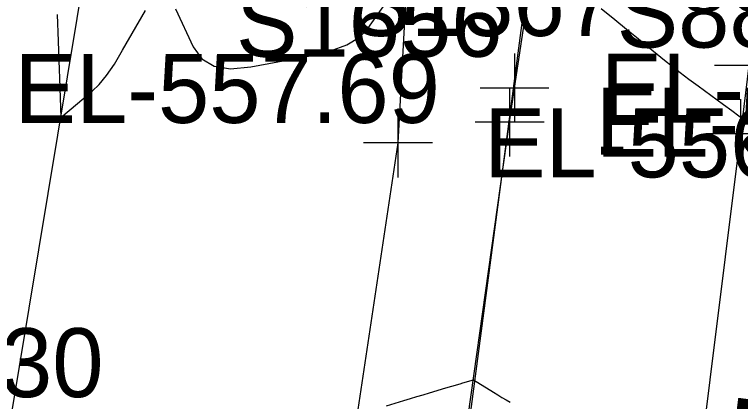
# Model space of a CAD drawing. Extents: x 1724534 to 1727318, y 657156 to 660047.
# Drawn here: x 1725410.65 to 1725452.77, y 658882.63 to 658905.09 of the extents above; entities that cross this region are included whole.
import ezdxf

# ---------------------------------------------------------------- set-up
doc = ezdxf.new("R2010")
doc.units = 0
for name, color, linetype in [('SURVEY - CENTERLINE - Preliminary Text', 7, 'Continuous'), ('SURVEY - CONTOURS - Intermediate with optional Text', 7, 'Continuous'), ('SURVEY - DRAINAGE - Area Shapes', 7, 'Continuous'), ('SURVEY - DTM - Breaklines', 7, 'Continuous'), ('SURVEY - DTM - Breaklines - Points - Numbers', 7, 'Continuous'), ('SURVEY - NON-TRANSPORTATION - Features - Points - Elevations', 7, 'Continuous'), ('SURVEY - TRAFFIC CONTROL - Pavement Marking - Points - Locators', 7, 'Continuous'), ('SURVEY - TRAFFIC CONTROL - Pavement Marking - Points - Numbers', 7, 'Continuous'), ('SURVEY - TRAFFIC CONTROL - Pavement Marking with Text', 7, 'Continuous'), ('SURVEY - TRANSPORTATION - Features', 7, 'Continuous'), ('SURVEY - TRANSPORTATION - Features - Points - Elevations', 7, 'Continuous'), ('SURVEY - TRANSPORTATION - Features - Points - Locators', 7, 'Continuous'), ('SURVEY - TRANSPORTATION - Features - Points - Numbers', 7, 'Continuous'), ('SURVEY - TRANSPORTATION - Roads', 7, 'Continuous'), ('SURVEY - TRANSPORTATION - Roads - Points - Elevations', 7, 'Continuous'), ('SURVEY - TRANSPORTATION - Roads - Points - Locators', 7, 'Continuous'), ('SURVEY - TRANSPORTATION - Roads - Points - Numbers', 7, 'Continuous')]:
    doc.layers.add(name, color=color, linetype=linetype)

msp = doc.modelspace()

# ---------------------------------------------------------------- linework, layer by layer
at = {"layer": 'SURVEY - CONTOURS - Intermediate with optional Text'}
for points in [[(1725419.994, 658905.409), (1725421.012, 658903.205), (1725421.508, 658902.513), (1725422.23, 658902.088), (1725423.181, 658901.931), (1725424.358, 658902.042), (1725427.802, 658902.696), (1725428.98, 658902.978), (1725429.931, 658903.335), (1725430.656, 658903.767), (1725431.154, 658904.273), (1725432.181, 658905.722)], [(1725413.121, 658905.093), (1725413.174, 658903.543), (1725413.194, 658902.973), (1725413.213, 658902.426), (1725413.231, 658901.903), (1725413.248, 658901.402), (1725413.326, 658899.12), (1725415.15, 658900.63), (1725415.553, 658901.022), (1725415.983, 658901.55), (1725416.439, 658902.213), (1725416.921, 658903.013), (1725418.241, 658905.326)], [(1725444.692, 658905.432), (1725445.471, 658904.798), (1725446.15, 658904.245), (1725446.729, 658903.773), (1725447.21, 658903.381), (1725448.358, 658902.446), (1725448.804, 658902.089), (1725449.279, 658901.719), (1725449.783, 658901.337), (1725450.317, 658900.942), (1725451.78, 658899.873), (1725452.279, 658899.508), (1725452.682, 658899.215), (1725452.987, 658898.994)], [(1725432.233, 658882.383), (1725433.245, 658882.686), (1725433.622, 658882.799), (1725433.994, 658882.91), (1725434.361, 658883.02), (1725434.723, 658883.127), (1725435.682, 658883.413), (1725436.013, 658883.511), (1725436.503, 658883.658), (1725436.663, 658883.706), (1725437.273, 658883.893), (1725438.44, 658883.16), (1725438.688, 658883.007), (1725438.931, 658882.863), (1725439.168, 658882.727), (1725439.401, 658882.598)]]:
    msp.add_lwpolyline(points, dxfattribs=at)
at = {"layer": 'SURVEY - DRAINAGE - Area Shapes'}
msp.add_lwpolyline([(1725413.857, 659016.262), (1725457.865, 659006.777), (1725450.771, 658971.313), (1725440.158, 658905.178), (1725430.327, 658830.786), (1725434.818, 658762.279), (1725443.395, 658712.742), (1725438.076, 658666.381), (1725439.858, 658660.363), (1725446.978, 658655.619), (1725466.254, 658652.836), (1725462.782, 658619.36), (1725332.114, 658635.492), (1725320.808, 658709.212), (1725296.636, 658734.956), (1725279.099, 658753.634), (1725289.919, 658934.648), (1725297.605, 659050.843)], close=True, dxfattribs=at)
at = {"layer": 'SURVEY - DTM - Breaklines'}
msp.add_lwpolyline([(1725406.449, 658848.086), (1725409.805, 658877.882), (1725414.842, 658908.26), (1725416.621, 658909.953)], dxfattribs=at)
at = {"layer": 'SURVEY - TRAFFIC CONTROL - Pavement Marking - Points - Locators'}
for p, q in [((1725455.259, 658902.135), (1725451.259, 658902.135)), ((1725452.764, 658900.17), (1725452.764, 658896.17)), ((1725454.764, 658898.17), (1725450.764, 658898.17))]:
    msp.add_line(p, q, dxfattribs=at)
at = {"layer": 'SURVEY - TRAFFIC CONTROL - Pavement Marking with Text'}
msp.add_lwpolyline([(1725460.313, 658957.642), (1725453.259, 658902.135), (1725452.764, 658898.17), (1725443.879, 658826.783), (1725443.64, 658824.8), (1725439.422, 658789.083), (1725439.193, 658787.097), (1725436.275, 658761.27), (1725433.358, 658735.444), (1725431.642, 658719.312)], dxfattribs=at)
at = {"layer": 'SURVEY - TRANSPORTATION - Features'}
msp.add_lwpolyline([(1725434.197, 658921.722), (1725432.895, 658897.637), (1725429.184, 658872.875), (1725426.078, 658848.074), (1725422.871, 658823.298), (1725419.935, 658798.442), (1725416.678, 658773.894), (1725414.767, 658758.792), (1725412.806, 658748.879), (1725411.089, 658739.694), (1725408.931, 658729.883), (1725406.226, 658721.074), (1725404.106, 658715.945), (1725401.338, 658711.361), (1725398.637, 658706.683), (1725395.192, 658702.159), (1725391.101, 658697.729), (1725387.348, 658693.004), (1725382.763, 658689.258), (1725380.992, 658687.831)], dxfattribs=at)
at = {"layer": 'SURVEY - TRANSPORTATION - Features - Points - Locators'}
for p, q in [((1725432.895, 658899.637), (1725432.895, 658895.637)), ((1725434.895, 658897.637), (1725430.895, 658897.637))]:
    msp.add_line(p, q, dxfattribs=at)
at = {"layer": 'SURVEY - TRANSPORTATION - Roads'}
msp.add_lwpolyline([(1725435.76, 658873.112), (1725439.371, 658898.842), (1725439.657, 658900.819), (1725445.023, 658936.389), (1725447.926, 658954.139), (1725448.261, 658956.109), (1725453.558, 658985.616), (1725453.93, 658987.58), (1725458.117, 659009.159), (1725458.517, 659011.117), (1725466.292, 659048.286), (1725466.718, 659050.238), (1725471.114, 659069.737), (1725478.393, 659100.872), (1725479.306, 659104.764), (1725484.9, 659128.087), (1725485.373, 659130.029), (1725489.666, 659147.5), (1725494.922, 659168.852), (1725495.411, 659170.791), (1725504.745, 659207.606), (1725509.226, 659225.033), (1725509.717, 659226.971)], dxfattribs=at)
at = {"layer": 'SURVEY - TRANSPORTATION - Roads - Points - Locators'}
for p, q in [((1725439.657, 658902.819), (1725439.657, 658898.819)), ((1725439.371, 658900.842), (1725439.371, 658896.842)), ((1725441.657, 658900.819), (1725437.657, 658900.819)), ((1725441.371, 658898.842), (1725437.371, 658898.842))]:
    msp.add_line(p, q, dxfattribs=at)

# ---------------------------------------------------------------- texts
at = {"layer": 'SURVEY - CENTERLINE - Preliminary Text'}
msp.add_text('S 7%%d 12\' 53" W', height=6, rotation=262.7854, dxfattribs=at).set_placement((1725454.913, 658900.789))
at = {"layer": 'SURVEY - DTM - Breaklines - Points - Numbers'}
msp.add_text('S2230', height=4, dxfattribs=at).set_placement((1725400.344, 658882.882))
at = {"layer": 'SURVEY - NON-TRANSPORTATION - Features - Points - Elevations'}
msp.add_text('EL-557.69', height=4, dxfattribs=at).set_placement((1725410.647, 658898.795))
at = {"layer": 'SURVEY - TRAFFIC CONTROL - Pavement Marking - Points - Numbers'}
msp.add_text('S881', height=4, dxfattribs=at).set_placement((1725445.586, 658903.17))
at = {"layer": 'SURVEY - TRANSPORTATION - Features - Points - Elevations'}
msp.add_text('EL-556.37', height=4, dxfattribs=at).set_placement((1725437.895, 658895.637))
at = {"layer": 'SURVEY - TRANSPORTATION - Features - Points - Numbers'}
msp.add_text('S1656', height=4, dxfattribs=at).set_placement((1725423.497, 658902.637))
at = {"layer": 'SURVEY - TRANSPORTATION - Roads - Points - Elevations'}
for s, p in [('EL-556.32', (1725444.657, 658898.819)), ('EL-556.40', (1725444.371, 658896.842))]:
    msp.add_text(s, height=4, dxfattribs=at).set_placement(p)
at = {"layer": 'SURVEY - TRANSPORTATION - Roads - Points - Numbers'}
msp.add_text('S1367', height=4, dxfattribs=at).set_placement((1725430.083, 658903.842))

doc.saveas('drawing.dxf')
